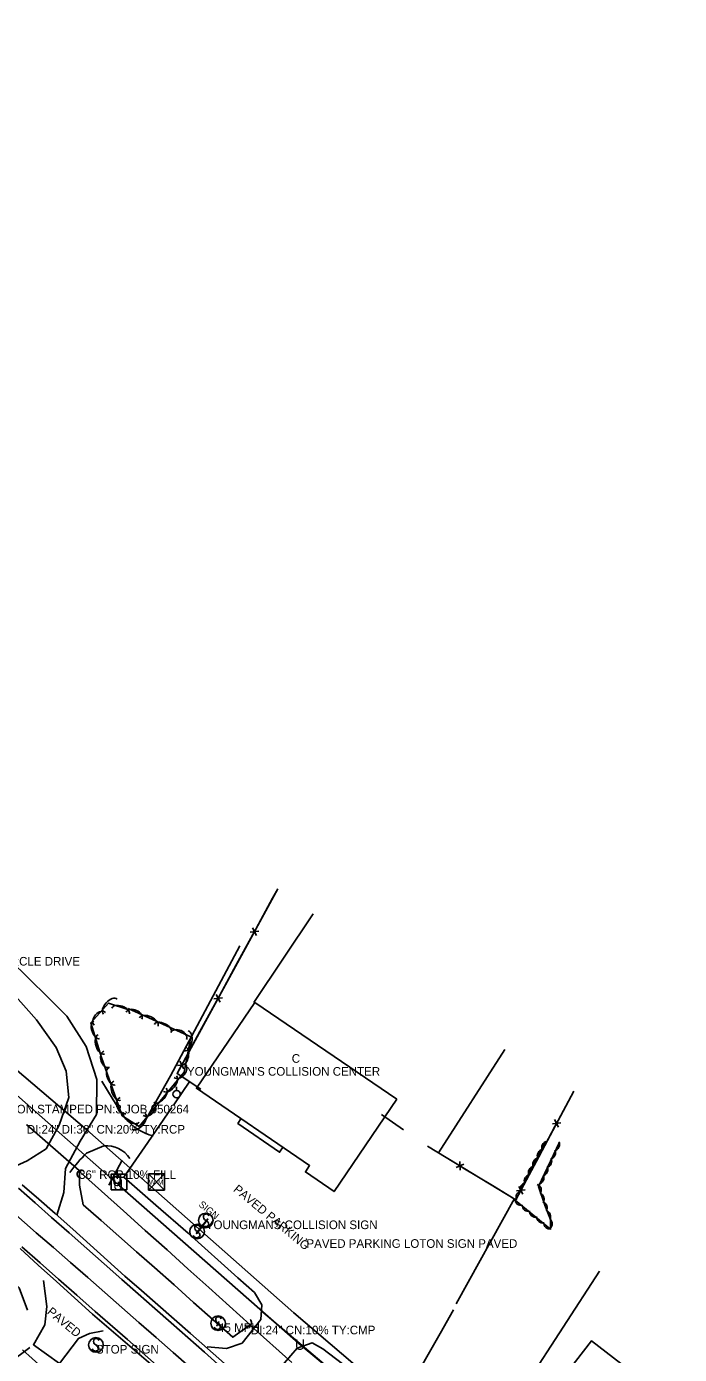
# Model space of a CAD drawing. Extents: x 1441650 to 1491889, y 345904 to 358319.
# Drawn here: x 1444694 to 1445073, y 355216 to 355986 of the extents above; entities that cross this region are included whole.
import ezdxf

# ---------------------------------------------------------------- set-up
doc = ezdxf.new("R2010")
doc.units = 0
for name, color, linetype in [('Default', 7, 'Continuous'), ('S_BUILDING', 7, 'Continuous'), ('S_BUILDING_ANNOT', 7, 'Continuous'), ('S_CROSS_DRAIN', 7, 'Continuous'), ('S_CROSS_DRAIN_ANNOT', 7, 'Continuous'), ('S_DITCHLINE', 7, 'Continuous'), ('S_DRG_PT_SYM', 7, 'Continuous'), ('S_EDGE_PAVEMENT', 7, 'Continuous'), ('S_FENCE', 7, 'Continuous'), ('S_GAS_UTILITIES', 7, 'Continuous'), ('S_GRAVEL_ROAD', 7, 'Continuous'), ('S_MSC_PT_SYM', 7, 'Continuous'), ('S_PARKING', 7, 'Continuous'), ('S_PARKING_ANNOT', 7, 'Continuous'), ('S_PAVEMENT_CROWN', 7, 'Continuous'), ('S_PRIMARY_CTL_ANNOT', 7, 'Continuous'), ('S_SHOULDER', 7, 'Continuous'), ('S_SIDEWALK', 7, 'Continuous'), ('S_SIGN', 7, 'Continuous'), ('S_SIGN_ANNOT', 7, 'Continuous'), ('S_STREAM', 7, 'Continuous'), ('S_SURVEY_TEXT_ANNOT', 7, 'Continuous'), ('S_TELEPHONE_UTILITIES', 7, 'Continuous'), ('S_TREE', 7, 'Continuous'), ('S_UNDERGROUND_CABLE', 7, 'Continuous'), ('S_UTILITY_POLE', 7, 'Continuous'), ('S_UTL_PT_SYM', 7, 'Continuous'), ('S_WATER_UTILITIES', 7, 'Continuous')]:
    doc.layers.add(name, color=color, linetype=linetype)

msp = doc.modelspace()

# ---------------------------------------------------------------- linework, layer by layer
at = {"layer": 'S_BUILDING'}
for points in [[(1444908.93, 355364.27), (1444826.63, 355420.46), (1444792.64, 355370.67), (1444858.3, 355325.84), (1444855.82, 355322.2), (1444872.45, 355310.84)], [(1445072.67, 355184.9), (1445021.72, 355224.41), (1445004.46, 355202.16), (1445055.41, 355162.65)]]:
    msp.add_lwpolyline(points, close=True, dxfattribs=at)
at = {"layer": 'S_CROSS_DRAIN'}
for p, q in [((1444694.36, 355349.41), (1444724.67, 355323.11)), ((1444824.21, 355233.09), (1444848.09, 355211.79))]:
    msp.add_line(p, q, dxfattribs=at)
for centre, start, end in [((1444725.91, 355320.93), 50.02295, 230.35213), ((1444822.3, 355235.04), 227.20468, 47.53386)]:
    msp.add_arc(centre, 2.3, start, end, dxfattribs=at)
at = {"layer": 'S_DITCHLINE'}
for points in [[(1444550.13, 355370.96), (1444553.17, 355369.98), (1444563.19, 355362.05), (1444573.21, 355354.12), (1444583.23, 355346.19), (1444593.25, 355338.26), (1444603.28, 355330.33), (1444613.3, 355322.4), (1444623.32, 355314.47), (1444633.34, 355306.54), (1444647.48, 355293.67), (1444661.62, 355280.79), (1444675.76, 355267.91), (1444689.9, 355255.03), (1444694.69, 355242.18)], [(1444725, 355322.46), (1444724.92, 355314.56), (1444727.1, 355303.18), (1444737.41, 355294.08), (1444747.71, 355284.98), (1444758.02, 355275.88), (1444768.32, 355266.78), (1444779.7, 355256.7), (1444791.08, 355246.62), (1444802.47, 355236.53), (1444813.85, 355226.45), (1444823.88, 355233.67)], [(1444725, 355322.46), (1444737.69, 355311.09), (1444750.38, 355299.71), (1444763.07, 355288.34), (1444775.77, 355276.96), (1444787.79, 355266.14), (1444799.81, 355255.32), (1444811.84, 355244.5), (1444823.86, 355233.69)]]:
    msp.add_lwpolyline(points, dxfattribs=at)
at = {"layer": 'S_DRG_PT_SYM'}
for points in [[(1444694.36, 355349.41), (1444694.36, 355349.46), (1444694.36, 355349.41), (1444694.31, 355349.41), (1444694.36, 355349.41), (1444694.36, 355349.36), (1444694.36, 355349.41), (1444694.41, 355349.41)], [(1444724.67, 355323.11), (1444724.67, 355323.16), (1444724.67, 355323.11), (1444724.62, 355323.11), (1444724.67, 355323.11), (1444724.67, 355323.06), (1444724.67, 355323.11), (1444724.72, 355323.11)], [(1444824.21, 355233.09), (1444824.21, 355233.14), (1444824.21, 355233.09), (1444824.16, 355233.09), (1444824.21, 355233.09), (1444824.21, 355233.04), (1444824.21, 355233.09), (1444824.26, 355233.09)]]:
    msp.add_lwpolyline(points, dxfattribs=at)
at = {"layer": 'S_EDGE_PAVEMENT'}
for points in [[(1444798.97, 355220.87), (1444810.18, 355219.96), (1444819.12, 355223.03), (1444829.95, 355236.7), (1444830.6, 355245.13), (1444826.32, 355252.36), (1444816.7, 355260.92), (1444807.08, 355269.49), (1444797.47, 355278.06), (1444787.85, 355286.62), (1444769.22, 355302.91), (1444750.59, 355319.2), (1444764.48, 355339.32), (1444778.38, 355359.44)], [(1444689.57, 355312.79), (1444699.16, 355304.3), (1444708.74, 355295.81), (1444718.91, 355286.84), (1444729.08, 355277.86), (1444739.25, 355268.89), (1444749.42, 355259.92), (1444758.99, 355251.53), (1444768.56, 355243.13), (1444778.12, 355234.74), (1444787.69, 355226.35), (1444797.38, 355217.73), (1444807.07, 355209.12)], [(1444691.56, 355278.83), (1444702.18, 355269.47), (1444712.8, 355260.12), (1444723.42, 355250.76), (1444734.04, 355241.41), (1444752.67, 355225.01), (1444771.29, 355208.61)], [(1444704.13, 355259.25), (1444706.08, 355244.15), (1444704.86, 355233.56), (1444698.23, 355222.03), (1444713.4, 355211.24), (1444724.32, 355225.74), (1444730.73, 355228.64), (1444738.58, 355230.11)], [(1444941.67, 355242.34), (1444933.96, 355228.65), (1444926.25, 355214.96), (1444918.54, 355201.27), (1444910.83, 355187.59), (1444896.96, 355196.21), (1444881.47, 355207.96), (1444865.99, 355219.71), (1444859.79, 355223.19), (1444851.06, 355220.09), (1444836.4, 355203.1), (1444836.14, 355194.1), (1444839.29, 355184.76)]]:
    msp.add_lwpolyline(points, dxfattribs=at)
at = {"layer": 'S_FENCE'}
for p, q in [((1444823.84, 355461.17), (1444828.81, 355461.73)), ((1444827.43, 355459.21), (1444825.21, 355463.69)), ((1444802.79, 355422.54), (1444807.76, 355423.1)), ((1444806.39, 355420.58), (1444804.16, 355425.05)), ((1444781.74, 355383.9), (1444786.71, 355384.46)), ((1444785.34, 355381.94), (1444783.11, 355386.42)), ((1444998.99, 355350.02), (1445003.95, 355350.62)), ((1445002.6, 355348.09), (1445000.34, 355352.55)), ((1444943.19, 355324.69), (1444947.77, 355326.71)), ((1444945.32, 355328.19), (1444945.64, 355323.2)), ((1444978.25, 355311.21), (1444983.21, 355311.81)), ((1444981.86, 355309.28), (1444979.6, 355313.74))]:
    msp.add_line(p, q, dxfattribs=at)
for points in [[(1444795.19, 355370.23), (1444781.52, 355379.22), (1444839.8, 355486.2)], [(1444827.28, 355463.21), (1444836.85, 355480.77)], [(1444836.85, 355480.77), (1444839.8, 355486.2)], [(1444815.8, 355442.13), (1444825.37, 355459.7)], [(1444806.23, 355424.57), (1444815.8, 355442.13)], [(1444794.75, 355403.5), (1444804.32, 355421.06)], [(1444785.18, 355385.93), (1444794.75, 355403.5)], [(1444795.19, 355370.23), (1444781.52, 355379.22), (1444783.27, 355382.42)], [(1444926.67, 355337.11), (1444977.82, 355306.07), (1445011.49, 355369.07)], [(1445002.41, 355352.08), (1445011.49, 355369.07)], [(1444899.89, 355355.55), (1444912.79, 355346.61)], [(1444899.89, 355355.55), (1444912.79, 355346.61)], [(1444991.1, 355330.91), (1445000.53, 355348.55)], [(1444926.67, 355337.11), (1444943.77, 355326.74)], [(1444981.67, 355313.27), (1444991.1, 355330.91)], [(1444947.19, 355324.66), (1444964.29, 355314.28)], [(1444964.29, 355314.28), (1444977.82, 355306.07), (1444979.79, 355309.75)]]:
    msp.add_lwpolyline(points, dxfattribs=at)
at = {"layer": 'S_GAS_UTILITIES'}
for p, q in [((1443985.61, 355985.85), (1444831.24, 355240.87)), ((1444831.24, 355240.87), (1444980.37, 355114.9))]:
    msp.add_line(p, q, dxfattribs=at)
at = {"layer": 'S_GRAVEL_ROAD'}
for points in [[(1444616.91, 355512.59), (1444617.75, 355503.7), (1444621.33, 355495.59), (1444627.91, 355489.45), (1444639.31, 355481.09), (1444650.71, 355472.72), (1444662.11, 355464.36), (1444673.51, 355455.99), (1444684.54, 355445.12), (1444695.57, 355434.24), (1444706.6, 355423.36), (1444717.64, 355412.49), (1444728.77, 355394.9), (1444734.98, 355375.68), (1444734.85, 355355.45), (1444725.22, 355340.08), (1444716.79, 355324.09), (1444715.82, 355310.2), (1444711.79, 355297.09)], [(1444682.29, 355323.09), (1444694.67, 355328.7), (1444705.54, 355335.56), (1444713.21, 355349.26), (1444718.69, 355365.39), (1444717.21, 355380.5), (1444711.33, 355394.2), (1444699.96, 355410.29), (1444686.41, 355425.61), (1444672.87, 355440.94), (1444661.48, 355449.19), (1444650.09, 355457.44), (1444638.7, 355465.69), (1444627.31, 355473.93), (1444614.04, 355475.76), (1444603.47, 355473.62), (1444590.04, 355464.55), (1444587.05, 355460.44)], [(1444696.18, 355220.48), (1444683.91, 355211.39), (1444671.63, 355202.3), (1444661.02, 355183.45)]]:
    msp.add_lwpolyline(points, dxfattribs=at)
at = {"layer": 'S_MSC_PT_SYM'}
for points in [[(1444799.28, 355294.82), (1444799.28, 355294.87), (1444799.28, 355294.82), (1444799.23, 355294.82), (1444799.28, 355294.82), (1444799.28, 355294.77), (1444799.28, 355294.82), (1444799.33, 355294.82)], [(1444792.86, 355286.53), (1444792.86, 355286.58), (1444792.86, 355286.53), (1444792.81, 355286.53), (1444792.86, 355286.53), (1444792.86, 355286.48), (1444792.86, 355286.53), (1444792.91, 355286.53)], [(1444856.47, 355283.21), (1444856.47, 355283.26), (1444856.47, 355283.21), (1444856.42, 355283.21), (1444856.47, 355283.21), (1444856.47, 355283.16), (1444856.47, 355283.21), (1444856.52, 355283.21)], [(1444805.71, 355235.27), (1444805.71, 355235.32), (1444805.71, 355235.27), (1444805.66, 355235.27), (1444805.71, 355235.27), (1444805.71, 355235.22), (1444805.71, 355235.27), (1444805.76, 355235.27)], [(1444804.55, 355233.07), (1444804.55, 355233.12), (1444804.55, 355233.07), (1444804.5, 355233.07), (1444804.55, 355233.07), (1444804.55, 355233.02), (1444804.55, 355233.07), (1444804.6, 355233.07)], [(1444733.24, 355222.94), (1444733.24, 355222.99), (1444733.24, 355222.94), (1444733.19, 355222.94), (1444733.24, 355222.94), (1444733.24, 355222.89), (1444733.24, 355222.94), (1444733.29, 355222.94)], [(1444735.77, 355220.49), (1444735.77, 355220.54), (1444735.77, 355220.49), (1444735.72, 355220.49), (1444735.77, 355220.49), (1444735.77, 355220.44), (1444735.77, 355220.49), (1444735.82, 355220.49)]]:
    msp.add_lwpolyline(points, dxfattribs=at)
at = {"layer": 'S_PARKING'}
for points in [[(1444825.97, 355420.42), (1444860.27, 355471.72)], [(1444971.47, 355393.18), (1444933.01, 355333.3)], [(1444737.88, 355374.7), (1444744.39, 355363.9), (1444751.27, 355353.55)], [(1444779.66, 355361.08), (1444788.91, 355374.74)], [(1444739.07, 355337.34), (1444729.04, 355332.98)], [(1444977.14, 355306.77), (1444943.27, 355245.85)]]:
    msp.add_lwpolyline(points, dxfattribs=at)
for centre, radius, start, end in [((1444775.32, 355372.98), 30.91, 218.93635, 255.50591), ((1444740.56, 355321.39), 16.02, 32.58304, 95.33647)]:
    msp.add_arc(centre, radius, start, end, dxfattribs=at)
msp.add_ellipse((1444770.56, 355287.14), major_axis=(-43.4, -45.09), ratio=0.988274, start_param=4.64455, end_param=4.879206, dxfattribs=at)
at = {"layer": 'S_PAVEMENT_CROWN'}
msp.add_lwpolyline([(1444681.27, 355303.39), (1444699.87, 355286.98), (1444709.8, 355278.33), (1444719.74, 355269.69), (1444729.67, 355261.05), (1444739.6, 355252.41), (1444749.49, 355243.72), (1444759.38, 355235.03), (1444769.27, 355226.34), (1444779.16, 355217.66), (1444788.62, 355209.34)], dxfattribs=at)
at = {"layer": 'S_SHOULDER'}
for points in [[(1444691.59, 355314.62), (1444701.25, 355306.34), (1444710.91, 355298.06), (1444720.99, 355289.01), (1444731.08, 355279.96), (1444741.16, 355270.92), (1444751.25, 355261.87), (1444760.77, 355253.53), (1444770.28, 355245.19), (1444779.8, 355236.85), (1444789.32, 355228.51), (1444799.18, 355219.82), (1444809.04, 355211.12)], [(1444690.54, 355277.73), (1444701.03, 355268.24), (1444711.51, 355258.76), (1444722, 355249.27), (1444732.48, 355239.79), (1444751.36, 355223.57), (1444770.24, 355207.35)]]:
    msp.add_lwpolyline(points, dxfattribs=at)
at = {"layer": 'S_SIDEWALK'}
msp.add_lwpolyline([(1444842.95, 355336.64), (1444840.9, 355333.62), (1444816.73, 355350.28), (1444818.41, 355352.97)], dxfattribs=at)
at = {"layer": 'S_SIGN'}
for p, q in [((1444792.86, 355286.53), (1444799.28, 355294.82)), ((1444804.55, 355233.07), (1444805.71, 355235.27)), ((1444735.77, 355220.49), (1444733.24, 355222.94))]:
    msp.add_line(p, q, dxfattribs=at)
for centre in [(1444798.13, 355294.06), (1444793.06, 355287.65), (1444805.27, 355234.52), (1444734.45, 355221.95)]:
    msp.add_circle(centre, 4.24, dxfattribs=at)
for centre, radius, start, end in [((1444799.3, 355296.31), 2.55, 167.11961, 241.98129), ((1444798.26, 355296.22), 1.62, 16.52582, 156.89569), ((1444794.23, 355289.91), 2.55, 167.11961, 241.98129), ((1444793.19, 355289.81), 1.62, 16.52582, 156.89569), ((1444797.87, 355292.66), 2.17, 204.64102, 335.35898), ((1444797.43, 355291.78), 2.38, 358.65289, 73.70634), ((1444792.8, 355286.26), 2.17, 204.64102, 335.35898), ((1444792.36, 355285.37), 2.38, 358.65289, 73.70634), ((1444806.44, 355236.77), 2.55, 167.11961, 241.98129), ((1444805.4, 355236.67), 1.62, 16.52582, 156.89569), ((1444804.57, 355232.24), 2.38, 358.65289, 73.70634), ((1444805.01, 355233.12), 2.17, 204.64102, 335.35898), ((1444734.19, 355220.55), 2.17, 204.64102, 335.35898), ((1444735.62, 355224.21), 2.55, 167.11961, 241.98129), ((1444734.58, 355224.11), 1.62, 16.52582, 156.89569), ((1444733.75, 355219.67), 2.38, 358.65289, 73.70634)]:
    msp.add_arc(centre, radius, start, end, dxfattribs=at)
at = {"layer": 'S_SIGN_ANNOT'}
msp.add_line((1444792.45, 355286.52), (1444799.33, 355295.08), dxfattribs=at)
at = {"layer": 'S_STREAM'}
for points in [[(1444817.88, 355453.29), (1444777.65, 355377.87), (1444761.72, 355349.5)], [(1444749.58, 355328.94), (1444741.99, 355314.61)], [(1445026.27, 355264.74), (1444984.24, 355199.77)]]:
    msp.add_lwpolyline(points, dxfattribs=at)
at = {"layer": 'S_TELEPHONE_UTILITIES'}
msp.add_lwpolyline([(1444743.28, 355311.9), (1444743.28, 355320.9), (1444752.28, 355320.9), (1444752.28, 355311.9)], close=True, dxfattribs=at)
at = {"layer": 'S_TREE'}
for points in [[(1444753.04, 355416.92), (1444789.43, 355400.41), (1444785.59, 355380.06), (1444759.48, 355348.5), (1444749.63, 355354.75), (1444737.74, 355388.56), (1444731.41, 355408.64), (1444741.7, 355420), (1444753.55, 355416.13)], [(1445003.15, 355339.43), (1444991.04, 355313.78), (1444994.64, 355302.89), (1444997.92, 355294.57), (1444997.84, 355289.12), (1444977.66, 355305.72), (1444981.16, 355312.85), (1444995.26, 355339.94)]]:
    msp.add_lwpolyline(points, dxfattribs=at)
for centre, start, end in [((1444993.93, 355331.62), 101.69475, 203.29166), ((1444996.46, 355336.32), 101.69475, 203.29166), ((1444991.29, 355326.63), 101.69475, 203.29166), ((1444986.36, 355317.08), 101.69475, 203.29166), ((1444988.78, 355321.81), 101.69475, 203.29166), ((1444981.58, 355307.68), 103.09136, 204.68827), ((1444983.99, 355312.37), 101.69475, 203.29166), ((1444988.97, 355311.56), 327.46274, 69.05965), ((1444981, 355306.38), 179.77072, 281.36763), ((1444990.58, 355306.47), 327.46274, 69.05965), ((1444992.38, 355301.35), 330.7586, 72.35551), ((1444985.2, 355302.92), 179.77072, 281.36763), ((1444989.32, 355299.58), 179.77072, 281.36763), ((1444993.45, 355296.28), 179.77072, 281.36763), ((1444994.37, 355296.43), 330.7586, 72.35551), ((1444997.52, 355292.83), 179.77072, 281.36763), ((1444995.26, 355292.2), 308.3365, 49.93341)]:
    msp.add_arc(centre, 3.64, start, end, dxfattribs=at)
for centre, major_axis, ratio, start_param, end_param in [((1444742.78, 355418.03), (-3.94, -4.35), 0.550079, 3.141593, 6.283185), ((1444748.77, 355415.46), (-5.08, 1.66), 0.540698, 3.141593, 6.283185), ((1444736.75, 355410.99), (-3.33, -3.67), 0.685309, 3.141593, 6.283185), ((1444756.57, 355412.71), (-4.51, 2.05), 0.685309, 3.141593, 6.283185), ((1444765.11, 355409.12), (-5.34, 2.42), 0.550078, 3.141593, 6.283185), ((1444734.93, 355404.53), (1.61, -5.1), 0.540696, 3.141593, 6.283185), ((1444773.18, 355405.46), (-4.87, 2.21), 0.540698, 3.141593, 6.283185), ((1444782.45, 355400.96), (-4.51, 2.05), 0.685309, 3.141593, 6.283185), ((1444786.85, 355398.18), (1.09, 5.77), 0.550077, 3.141593, 6.283185), ((1444737.59, 355396.07), (1.76, -5.6), 0.550077, 3.141593, 6.283185), ((1444740.66, 355387.42), (1.64, -4.67), 0.685307, 3.141593, 6.283185), ((1444785.21, 355389.46), (0.99, 5.25), 0.540697, 3.141593, 6.283185), ((1444743.84, 355377.61), (1.77, -5.04), 0.540696, 3.141593, 6.283185), ((1444783.03, 355380.71), (3.16, 3.82), 0.685313, 3.141584, 6.283176), ((1444746.78, 355369.25), (1.95, -5.54), 0.550077, 3.141593, 6.283185), ((1444777.33, 355373.41), (3.74, 4.52), 0.550082, 3.141587, 6.28318), ((1444750.1, 355360.6), (1.64, -4.67), 0.685307, 3.141593, 6.283185), ((1444771.68, 355366.57), (3.41, 4.12), 0.540701, 3.141587, 6.28318), ((1444764.91, 355358.8), (3.16, 3.82), 0.685313, 3.141584, 6.283176), ((1444754.94, 355353.9), (4.51, -2.86), 0.540698, 3.141593, 6.283185), ((1444759.21, 355351.5), (3.74, 4.52), 0.550082, 3.141587, 6.28318), ((1444997.2, 355333.23), (-3.3, 1.54), 0.999783, 2.250135, 4.023336), ((1444999.54, 355338.02), (-3.3, 1.54), 0.999783, 2.250135, 4.023336), ((1444995.01, 355328.42), (-3.3, 1.54), 0.999783, 2.250135, 4.023336), ((1444990.45, 355318.69), (-3.3, 1.54), 0.999783, 2.250135, 4.023336), ((1444992.78, 355323.61), (-3.3, 1.54), 0.999783, 2.250135, 4.023336)]:
    msp.add_ellipse(centre, major_axis=major_axis, ratio=ratio, start_param=start_param, end_param=end_param, dxfattribs=at)
at = {"layer": 'S_UNDERGROUND_CABLE'}
for p, q in [((1444747.55, 355316.53), (1444748.03, 355314.17)), ((1444748.03, 355314.17), (1444853.42, 355221.65)), ((1444853.42, 355221.65), (1444907.69, 355176.65))]:
    msp.add_line(p, q, dxfattribs=at)
at = {"layer": 'S_UTILITY_POLE'}
for p, q in [((1444781.11, 355369.39), (1444781.11, 355371.5)), ((1444746.67, 355319.72), (1444746.67, 355321.83))]:
    msp.add_line(p, q, dxfattribs=at)
for centre in [(1444781.23, 355367.25), (1444746.79, 355317.58)]:
    msp.add_circle(centre, 2.13, dxfattribs=at)
at = {"layer": 'S_UTL_PT_SYM'}
for points in [[(1444729.15, 355346.67), (1444729.15, 355346.72), (1444729.15, 355346.67), (1444729.1, 355346.67), (1444729.15, 355346.67), (1444729.15, 355346.62), (1444729.15, 355346.67), (1444729.2, 355346.67)], [(1444831.24, 355240.87), (1444831.24, 355240.92), (1444831.24, 355240.87), (1444831.19, 355240.87), (1444831.24, 355240.87), (1444831.24, 355240.82), (1444831.24, 355240.87), (1444831.29, 355240.87)], [(1444849.16, 355240.51), (1444849.16, 355240.56), (1444849.16, 355240.51), (1444849.11, 355240.51), (1444849.16, 355240.51), (1444849.16, 355240.46), (1444849.16, 355240.51), (1444849.21, 355240.51)]]:
    msp.add_lwpolyline(points, dxfattribs=at)
at = {"layer": 'S_WATER_UTILITIES'}
for p, q in [((1444590.73, 355464.17), (1444729.15, 355346.67)), ((1444729.15, 355346.67), (1444849.16, 355240.51)), ((1444764.94, 355321.03), (1444774.28, 355321.03)), ((1444764.94, 355321.03), (1444764.94, 355311.53)), ((1444764.94, 355321.03), (1444774.28, 355311.53)), ((1444774.28, 355321.03), (1444764.94, 355311.53)), ((1444774.28, 355321.03), (1444774.28, 355311.53)), ((1444764.94, 355311.53), (1444774.28, 355311.53)), ((1444849.16, 355240.51), (1445007.53, 355105.91)), ((1444691.82, 355219.05), (1444845.24, 355083.15))]:
    msp.add_line(p, q, dxfattribs=at)

# ---------------------------------------------------------------- texts
at = {"layer": 'Default'}
for p in [(1444743.92, 355313.99), (1444744.4, 355311.62), (1444849.79, 355219.1)]:
    msp.add_text('U', height=6, rotation=360, dxfattribs=at).set_placement(p)
at = {"layer": 'S_BUILDING_ANNOT'}
for s, height, p in [('C', 5, (1444847.95, 355385.44)), ("YOUNGMAN'S COLLISION CENTER", 5.0003, (1444787.19, 355377.94))]:
    msp.add_text(s, height=height, dxfattribs=at).set_placement(p)
at = {"layer": 'S_CROSS_DRAIN_ANNOT'}
for s, p in [('DI:24" DI:36" CN:20% TY:RCP', (1444694.36, 355344.41)), ('36" RCP 10% FILL', (1444724.67, 355318.11)), ('DI:24" CN:10% TY:CMP', (1444824.21, 355228.09))]:
    msp.add_text(s, height=5, dxfattribs=at).set_placement(p)
at = {"layer": 'S_PARKING_ANNOT'}
for s, height, p in [('PAVED PARKING', 5.0003, (1444813.7, 355311.39)), ('PAVED', 5, (1444705.76, 355240.44))]:
    msp.add_text(s, height=height, rotation=320.39845, dxfattribs=at).set_placement(p)
at = {"layer": 'S_PRIMARY_CTL_ANNOT'}
msp.add_text('PD:STD AHTD MON.STAMPED PN:3 JOB 050264', height=5, dxfattribs=at).set_placement((1444636.49, 355356.1))
at = {"layer": 'S_SIGN_ANNOT'}
msp.add_text('SIGN', height=4, rotation=320.39845, dxfattribs=at).set_placement((1444793.66, 355302.72))
for s, p in [('YOUNGMANS COLLISION SIGN', (1444798.13, 355289.06)), ('45 MPH', (1444805.27, 355229.52)), ('STOP SIGN', (1444734.45, 355216.95))]:
    msp.add_text(s, height=5, dxfattribs=at).set_placement(p)
at = {"layer": 'S_SURVEY_TEXT_ANNOT'}
for s, p in [('CIRCLE DRIVE', (1444678.39, 355441.76)), ('PAVED PARKING LOTON SIGN PAVED ', (1444856.47, 355278.21))]:
    msp.add_text(s, height=5, dxfattribs=at).set_placement(p)
at = {"layer": 'S_TELEPHONE_UTILITIES'}
msp.add_text('T', height=6, rotation=360, dxfattribs=at).set_placement((1444745.84, 355313.4))
at = {"layer": 'S_WATER_UTILITIES'}
msp.add_text('W M', height=3, rotation=360, dxfattribs=at).set_placement((1444765.14, 355314.79))

doc.saveas('drawing.dxf')
